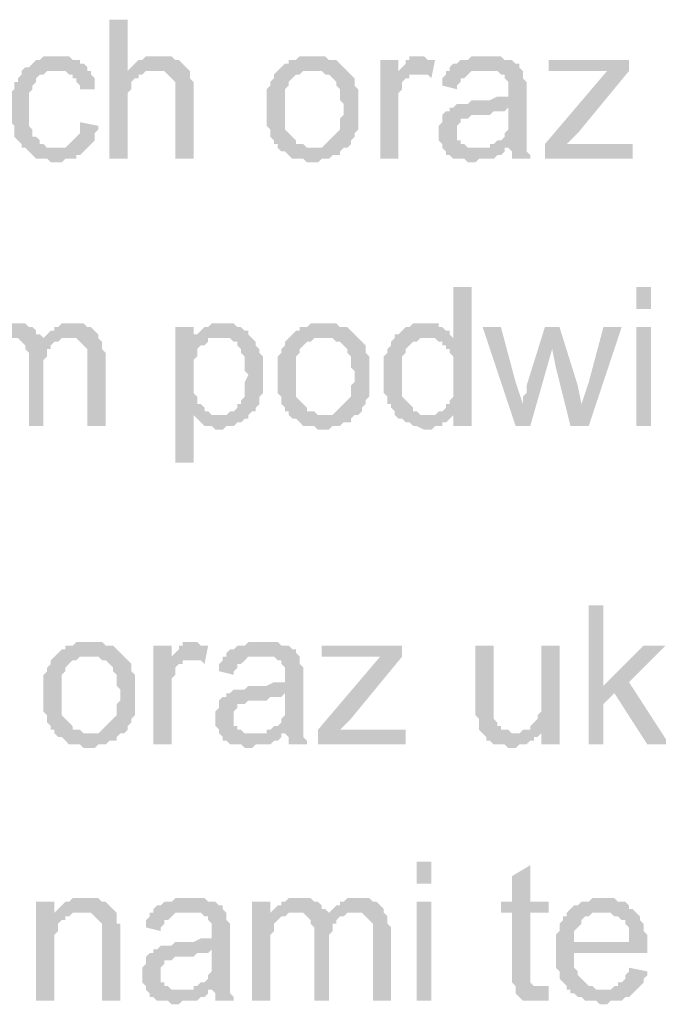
# Model space of a CAD drawing. Header units: millimetres. Extents: x -523 to 1404227, y -783705 to 1038705.
# Tile 392 of 508: x 709718 to 710457, y 220919 to 222058. Entities that reach past the tile are written whole.
import ezdxf

# ---------------------------------------------------------------- set-up
doc = ezdxf.new("R2010")
doc.units = ezdxf.units.MM
doc.linetypes.add('ACAD_ISO08W100', pattern=[36, 24, -3, 6, -3])
doc.layers.add('!!ELEKTRYKA', color=7, linetype='Continuous')

msp = doc.modelspace()

# ---------------------------------------------------------------- hatches: boundary and pattern name
at = {"layer": '!!ELEKTRYKA', "linetype": 'ACAD_ISO08W100'}
for points in [[(709843.16, 222057.55), (709821.99, 222057.55), (709821.99, 221896.68), (709843.16, 221896.68), (709843.16, 221960.18), (709843.16, 221964.42), (709843.16, 221968.65), (709843.16, 221972.89), (709847.39, 221977.12), (709847.39, 221981.35), (709847.39, 221985.59), (709851.62, 221989.82), (709855.86, 221989.82), (709855.86, 221994.05), (709860.09, 221994.05), (709864.33, 221998.29), (709868.56, 221998.29), (709872.79, 221998.29), (709843.16, 221998.29)], [(709762.72, 222015.22), (709745.79, 222015.22), (709741.56, 222010.99), (709737.32, 222010.99), (709733.09, 222006.75), (709733.09, 222006.75), (709728.85, 222002.52), (709724.62, 222002.52), (709720.39, 221998.29), (709720.39, 221994.05), (709716.15, 221989.82), (709716.15, 221985.59), (709711.92, 221985.59), (709711.92, 221981.35), (709711.92, 221977.12), (709707.69, 221972.89), (709707.69, 221968.65), (709707.69, 221964.42), (709707.69, 221960.18), (709707.69, 221955.95), (709707.69, 221947.48), (709707.69, 221943.25), (709707.69, 221939.02), (709711.92, 221934.78), (709711.92, 221930.55), (709711.92, 221926.32), (709711.92, 221922.08), (709716.15, 221917.85), (709716.15, 221917.85), (709720.39, 221913.62), (709720.39, 221909.38), (709758.49, 221909.38), (709758.49, 221909.38), (709754.26, 221909.38), (709750.02, 221909.38), (709745.79, 221913.62), (709741.56, 221913.62), (709741.56, 221917.85), (709737.32, 221922.08), (709737.32, 221922.08), (709733.09, 221922.08), (709733.09, 221926.32), (709733.09, 221930.55), (709728.85, 221934.78), (709728.85, 221939.02), (709728.85, 221943.25), (709728.85, 221947.48), (709728.85, 221955.95), (709728.85, 221955.95), (709728.85, 221960.18), (709728.85, 221964.42), (709728.85, 221968.65), (709728.85, 221972.89), (709733.09, 221977.12), (709733.09, 221981.35), (709737.32, 221985.59), (709737.32, 221989.82), (709737.32, 221989.82), (709741.56, 221994.05), (709745.79, 221994.05), (709750.02, 221998.29), (709754.26, 221998.29), (709758.49, 221998.29), (709762.72, 221998.29), (709796.59, 221998.29), (709796.59, 222002.52), (709792.36, 222006.75), (709788.12, 222006.75), (709788.12, 222010.99), (709783.89, 222010.99), (709779.66, 222010.99), (709775.42, 222015.22), (709771.19, 222015.22), (709766.96, 222015.22)], [(709877.03, 222015.22), (709877.03, 222015.22), (709864.33, 222015.22), (709860.09, 222010.99), (709855.86, 222010.99), (709851.62, 222006.75), (709851.62, 222006.75), (709847.39, 222002.52), (709843.16, 221998.29), (709872.79, 221998.29), (709877.03, 221998.29), (709881.26, 221998.29), (709885.49, 221998.29), (709889.73, 221994.05), (709893.96, 221989.82), (709893.96, 221989.82), (709893.96, 221989.82), (709898.19, 221985.59), (709898.19, 221981.35), (709898.19, 221977.12), (709898.19, 221968.65), (709898.19, 221896.68), (709919.36, 221896.68), (709919.36, 221968.65), (709919.36, 221977.12), (709919.36, 221981.35), (709919.36, 221985.59), (709915.13, 221989.82), (709915.13, 221994.05), (709915.13, 221994.05), (709915.13, 221998.29), (709910.89, 222002.52), (709906.66, 222006.75), (709906.66, 222006.75), (709902.43, 222010.99), (709898.19, 222010.99), (709898.19, 222010.99), (709893.96, 222015.22), (709889.73, 222015.22), (709881.26, 222015.22)], [(710059.06, 222015.22), (710059.06, 222015.22), (710042.13, 222015.22), (710037.9, 222010.99), (710033.66, 222010.99), (710029.43, 222010.99), (710029.43, 222006.75), (710025.2, 222006.75), (710020.96, 222002.52), (710020.96, 222002.52), (710016.73, 221998.29), (710059.06, 221998.29), (710059.06, 221998.29), (710063.3, 221998.29), (710067.53, 221998.29), (710071.76, 221994.05), (710076, 221994.05), (710080.23, 221989.82), (710080.23, 221989.82), (710084.46, 221985.59), (710084.46, 221981.35), (710088.7, 221977.12), (710088.7, 221972.89), (710088.7, 221968.65), (710088.7, 221964.42), (710092.93, 221960.18), (710092.93, 221955.95), (710092.93, 221955.95), (710092.93, 221947.48), (710088.7, 221943.25), (710088.7, 221939.02), (710088.7, 221934.78), (710088.7, 221930.55), (710084.46, 221926.32), (710084.46, 221926.32), (710080.23, 221922.08), (710080.23, 221922.08), (710076, 221917.85), (710071.76, 221913.62), (710071.76, 221913.62), (710067.53, 221909.38), (710063.3, 221909.38), (710059.06, 221909.38), (710016.73, 221909.38), (710020.96, 221905.15), (710025.2, 221905.15), (710029.43, 221900.92), (710029.43, 221900.92), (710033.66, 221896.68), (710037.9, 221896.68), (710042.13, 221896.68), (710046.36, 221896.68), (710050.6, 221892.45), (710059.06, 221892.45), (710059.06, 221892.45), (710063.3, 221892.45), (710067.53, 221896.68), (710071.76, 221896.68), (710076, 221896.68), (710080.23, 221900.92), (710084.46, 221900.92), (710088.7, 221900.92), (710088.7, 221905.15), (710092.93, 221909.38), (710097.16, 221909.38), (710101.4, 221913.62), (710101.4, 221917.85), (710105.63, 221922.08), (710105.63, 221922.08), (710105.63, 221926.32), (710109.86, 221930.55), (710109.86, 221930.55), (710109.86, 221934.78), (710109.86, 221939.02), (710109.86, 221947.48), (710109.86, 221951.72), (710109.86, 221955.95), (710109.86, 221960.18), (710109.86, 221964.42), (710109.86, 221968.65), (710109.86, 221972.89), (710109.86, 221977.12), (710105.63, 221981.35), (710105.63, 221985.59), (710105.63, 221989.82), (710101.4, 221994.05), (710097.16, 221998.29), (710097.16, 221998.29), (710092.93, 222002.52), (710088.7, 222006.75), (710088.7, 222006.75), (710084.46, 222010.99), (710080.23, 222010.99), (710076, 222010.99), (710071.76, 222015.22), (710067.53, 222015.22), (710063.3, 222015.22)], [(710156.43, 222010.99), (710135.27, 222010.99), (710135.27, 221896.68), (710156.43, 221896.68), (710156.43, 221955.95), (710156.43, 221960.18), (710156.43, 221964.42), (710156.43, 221968.65), (710156.43, 221972.89), (710160.67, 221977.12), (710160.67, 221981.35), (710160.67, 221985.59), (710164.9, 221989.82), (710169.13, 221989.82), (710169.13, 221994.05), (710173.37, 221994.05), (710177.6, 221994.05), (710156.43, 221994.05)], [(710181.83, 222015.22), (710181.83, 222015.22), (710169.13, 222015.22), (710169.13, 222010.99), (710164.9, 222010.99), (710164.9, 222006.75), (710160.67, 222002.52), (710156.43, 221998.29), (710156.43, 221994.05), (710177.6, 221994.05), (710181.83, 221994.05), (710186.07, 221994.05), (710190.3, 221994.05), (710194.53, 221989.82), (710198.77, 222010.99), (710194.53, 222010.99), (710190.3, 222010.99), (710186.07, 222015.22), (710186.07, 222015.22)], [(710258.04, 222015.22), (710258.04, 222015.22), (710241.1, 222015.22), (710236.87, 222010.99), (710232.63, 222010.99), (710228.4, 222010.99), (710224.17, 222006.75), (710219.93, 222006.75), (710215.7, 222002.52), (710215.7, 221998.29), (710253.8, 221998.29), (710258.04, 221998.29), (710262.27, 221998.29), (710266.5, 221998.29), (710270.74, 221998.29), (710274.97, 221994.05), (710279.2, 221994.05), (710279.2, 221989.82), (710279.2, 221989.82), (710283.44, 221985.59), (710283.44, 221981.35), (710283.44, 221977.12), (710283.44, 221977.12), (710283.44, 221968.65), (710283.44, 221968.65), (710279.2, 221968.65), (710274.97, 221968.65), (710274.97, 221968.65), (710270.74, 221968.65), (710262.27, 221964.42), (710258.04, 221964.42), (710253.8, 221964.42), (710249.57, 221964.42), (710241.1, 221964.42), (710236.87, 221960.18), (710232.63, 221960.18), (710232.63, 221960.18), (710228.4, 221960.18), (710224.17, 221960.18), (710219.93, 221955.95), (710283.44, 221955.95), (710283.44, 221947.48), (710283.44, 221943.25), (710283.44, 221939.02), (710283.44, 221934.78), (710283.44, 221930.55), (710279.2, 221926.32), (710279.2, 221926.32), (710279.2, 221922.08), (710274.97, 221917.85), (710270.74, 221917.85), (710266.5, 221913.62), (710262.27, 221913.62), (710262.27, 221909.38), (710283.44, 221909.38), (710283.44, 221909.38), (710287.67, 221905.15), (710287.67, 221900.92), (710287.67, 221896.68), (710308.84, 221896.68), (710308.84, 221896.68), (710308.84, 221900.92), (710304.61, 221905.15), (710304.61, 221909.38), (710304.61, 221913.62), (710304.61, 221913.62), (710304.61, 221917.85), (710304.61, 221922.08), (710304.61, 221926.32), (710304.61, 221930.55), (710304.61, 221939.02), (710304.61, 221943.25), (710304.61, 221972.89), (710304.61, 221972.89), (710304.61, 221977.12), (710304.61, 221981.35), (710304.61, 221985.59), (710300.37, 221989.82), (710300.37, 221989.82), (710300.37, 221994.05), (710300.37, 221998.29), (710296.14, 222002.52), (710296.14, 222006.75), (710291.91, 222006.75), (710287.67, 222010.99), (710283.44, 222010.99), (710279.2, 222010.99), (710274.97, 222015.22), (710270.74, 222015.22), (710266.5, 222015.22), (710262.27, 222015.22)], [(709796.59, 221998.29), (709762.72, 221998.29), (709771.19, 221998.29), (709775.42, 221994.05), (709779.66, 221994.05), (709779.66, 221989.82), (709783.89, 221989.82), (709783.89, 221985.59), (709788.12, 221981.35), (709788.12, 221977.12), (709805.06, 221977.12), (709805.06, 221981.35), (709805.06, 221985.59), (709805.06, 221989.82), (709800.82, 221994.05), (709800.82, 221998.29)], [(710016.73, 221998.29), (710016.73, 221998.29), (710012.5, 221994.05), (710012.5, 221989.82), (710008.26, 221985.59), (710008.26, 221981.35), (710004.03, 221977.12), (710004.03, 221972.89), (710004.03, 221968.65), (710004.03, 221964.42), (710004.03, 221960.18), (710004.03, 221955.95), (710004.03, 221955.95), (710004.03, 221947.48), (710004.03, 221943.25), (710004.03, 221939.02), (710004.03, 221934.78), (710008.26, 221930.55), (710008.26, 221926.32), (710008.26, 221922.08), (710012.5, 221917.85), (710012.5, 221913.62), (710016.73, 221913.62), (710016.73, 221909.38), (710059.06, 221909.38), (710054.83, 221909.38), (710050.6, 221909.38), (710046.36, 221913.62), (710042.13, 221913.62), (710037.9, 221913.62), (710037.9, 221917.85), (710033.66, 221922.08), (710033.66, 221922.08), (710029.43, 221926.32), (710029.43, 221926.32), (710025.2, 221930.55), (710025.2, 221934.78), (710025.2, 221939.02), (710025.2, 221943.25), (710025.2, 221947.48), (710025.2, 221955.95), (710025.2, 221955.95), (710025.2, 221960.18), (710025.2, 221964.42), (710025.2, 221968.65), (710025.2, 221972.89), (710025.2, 221977.12), (710029.43, 221981.35), (710029.43, 221985.59), (710033.66, 221989.82), (710033.66, 221989.82), (710037.9, 221994.05), (710042.13, 221994.05), (710046.36, 221998.29), (710050.6, 221998.29), (710054.83, 221998.29), (710059.06, 221998.29)], [(710215.7, 221998.29), (710211.47, 221998.29), (710211.47, 221994.05), (710207.23, 221989.82), (710207.23, 221985.59), (710207.23, 221981.35), (710224.17, 221977.12), (710224.17, 221981.35), (710228.4, 221985.59), (710228.4, 221989.82), (710232.63, 221989.82), (710236.87, 221994.05), (710236.87, 221994.05), (710241.1, 221998.29), (710245.33, 221998.29), (710249.57, 221998.29), (710253.8, 221998.29)], [(710423.14, 221998.29), (710397.74, 221998.29), (710325.77, 221913.62), (710325.77, 221896.68), (710351.18, 221913.62), (710363.88, 221926.32)], [(710219.93, 221955.95), (710215.7, 221955.95), (710215.7, 221951.72), (710211.47, 221951.72), (710207.23, 221947.48), (710207.23, 221943.25), (710207.23, 221939.02), (710203, 221934.78), (710203, 221930.55), (710203, 221926.32), (710203, 221926.32), (710203, 221922.08), (710203, 221917.85), (710207.23, 221913.62), (710207.23, 221909.38), (710211.47, 221905.15), (710211.47, 221905.15), (710211.47, 221900.92), (710215.7, 221900.92), (710219.93, 221896.68), (710224.17, 221896.68), (710228.4, 221896.68), (710232.63, 221896.68), (710236.87, 221892.45), (710241.1, 221892.45), (710245.33, 221892.45), (710249.57, 221896.68), (710253.8, 221896.68), (710258.04, 221896.68), (710262.27, 221896.68), (710266.5, 221896.68), (710270.74, 221900.92), (710274.97, 221900.92), (710279.2, 221905.15), (710279.2, 221909.38), (710245.33, 221909.38), (710245.33, 221909.38), (710241.1, 221909.38), (710236.87, 221909.38), (710232.63, 221913.62), (710228.4, 221913.62), (710228.4, 221917.85), (710224.17, 221917.85), (710224.17, 221922.08), (710224.17, 221926.32), (710224.17, 221930.55), (710224.17, 221934.78), (710228.4, 221939.02), (710228.4, 221939.02), (710228.4, 221943.25), (710232.63, 221943.25), (710236.87, 221943.25), (710241.1, 221947.48), (710245.33, 221947.48), (710249.57, 221947.48), (710253.8, 221947.48), (710258.04, 221947.48), (710262.27, 221947.48), (710266.5, 221951.72), (710270.74, 221951.72), (710274.97, 221951.72), (710279.2, 221951.72), (710283.44, 221955.95)], [(709788.12, 221939.02), (709788.12, 221926.32), (709783.89, 221922.08), (709783.89, 221922.08), (709779.66, 221917.85), (709775.42, 221913.62), (709775.42, 221913.62), (709771.19, 221909.38), (709766.96, 221909.38), (709758.49, 221909.38), (709720.39, 221909.38), (709724.62, 221909.38), (709728.85, 221905.15), (709733.09, 221900.92), (709733.09, 221900.92), (709737.32, 221896.68), (709741.56, 221896.68), (709745.79, 221896.68), (709750.02, 221896.68), (709754.26, 221892.45), (709762.72, 221892.45), (709766.96, 221892.45), (709771.19, 221896.68), (709775.42, 221896.68), (709779.66, 221896.68), (709783.89, 221896.68), (709783.89, 221900.92), (709788.12, 221900.92), (709792.36, 221905.15), (709792.36, 221905.15), (709796.59, 221909.38), (709800.82, 221913.62), (709800.82, 221913.62), (709805.06, 221917.85), (709805.06, 221922.08), (709805.06, 221926.32), (709809.29, 221930.55), (709809.29, 221934.78)], [(710241.1, 221748.51), (710219.93, 221748.51), (710219.93, 221689.24), (710190.3, 221689.24), (710194.53, 221689.24), (710198.77, 221689.24), (710203, 221685.01), (710207.23, 221685.01), (710207.23, 221680.78), (710211.47, 221680.78), (710211.47, 221676.54), (710215.7, 221676.54), (710215.7, 221672.31), (710219.93, 221668.08), (710219.93, 221663.84), (710219.93, 221659.61), (710219.93, 221655.38), (710219.93, 221651.14), (710219.93, 221642.68), (710219.93, 221638.44), (710219.93, 221634.21), (710219.93, 221629.98), (710219.93, 221625.74), (710219.93, 221621.51), (710215.7, 221617.28), (710215.7, 221613.04), (710211.47, 221613.04), (710211.47, 221608.81), (710207.23, 221604.58), (710203, 221604.58), (710198.77, 221600.34), (710219.93, 221600.34), (710219.93, 221587.64), (710241.1, 221587.64)], [(709711.92, 221706.18), (709699.22, 221706.18), (709694.99, 221701.94), (709690.75, 221701.94), (709690.75, 221697.71), (709686.52, 221697.71), (709682.29, 221693.48), (709678.05, 221689.24), (709707.69, 221689.24), (709707.69, 221689.24), (709711.92, 221689.24), (709716.15, 221689.24), (709720.39, 221685.01), (709745.79, 221685.01), (709745.79, 221689.24), (709741.56, 221693.48), (709737.32, 221693.48), (709737.32, 221697.71), (709733.09, 221701.94), (709733.09, 221701.94), (709728.85, 221701.94), (709724.62, 221706.18), (709720.39, 221706.18), (709716.15, 221706.18)], [(709779.66, 221706.18), (709766.96, 221706.18), (709762.72, 221701.94), (709758.49, 221701.94), (709758.49, 221697.71), (709754.26, 221697.71), (709750.02, 221693.48), (709745.79, 221689.24), (709775.42, 221689.24), (709779.66, 221689.24), (709783.89, 221689.24), (709788.12, 221685.01), (709788.12, 221685.01), (709792.36, 221680.78), (709796.59, 221676.54), (709796.59, 221676.54), (709796.59, 221672.31), (709796.59, 221668.08), (709796.59, 221659.61), (709796.59, 221587.64), (709817.76, 221587.64), (709817.76, 221668.08), (709817.76, 221668.08), (709817.76, 221672.31), (709813.52, 221676.54), (709813.52, 221685.01), (709813.52, 221685.01), (709809.29, 221689.24), (709809.29, 221693.48), (709805.06, 221697.71), (709805.06, 221697.71), (709800.82, 221701.94), (709796.59, 221701.94), (709792.36, 221706.18), (709788.12, 221706.18), (709783.89, 221706.18)], [(709919.36, 221701.94), (709898.19, 221701.94), (709898.19, 221545.31), (709919.36, 221545.31), (709919.36, 221600.34), (709948.99, 221600.34), (709944.76, 221600.34), (709940.53, 221600.34), (709936.29, 221604.58), (709932.06, 221604.58), (709932.06, 221608.81), (709927.83, 221613.04), (709923.59, 221613.04), (709923.59, 221617.28), (709923.59, 221621.51), (709919.36, 221625.74), (709919.36, 221629.98), (709919.36, 221634.21), (709919.36, 221638.44), (709919.36, 221646.91), (709919.36, 221646.91), (709919.36, 221651.14), (709919.36, 221655.38), (709919.36, 221659.61), (709919.36, 221663.84), (709923.59, 221668.08), (709923.59, 221672.31), (709923.59, 221676.54), (709927.83, 221680.78), (709932.06, 221680.78), (709936.29, 221685.01), (709936.29, 221689.24), (709919.36, 221689.24)], [(709953.23, 221706.18), (709940.53, 221706.18), (709936.29, 221701.94), (709932.06, 221701.94), (709927.83, 221697.71), (709923.59, 221693.48), (709919.36, 221693.48), (709948.99, 221689.24), (709953.23, 221689.24), (709957.46, 221689.24), (709961.69, 221689.24), (709965.93, 221685.01), (709970.16, 221685.01), (709970.16, 221680.78), (709974.39, 221676.54), (709974.39, 221672.31), (709978.63, 221668.08), (709978.63, 221668.08), (709978.63, 221659.61), (709978.63, 221655.38), (709978.63, 221651.14), (709982.86, 221646.91), (709982.86, 221646.91), (709978.63, 221638.44), (709978.63, 221634.21), (709978.63, 221629.98), (709978.63, 221625.74), (709978.63, 221621.51), (709974.39, 221617.28), (709974.39, 221613.04), (709970.16, 221613.04), (709970.16, 221608.81), (709965.93, 221604.58), (709961.69, 221604.58), (709957.46, 221600.34), (709953.23, 221600.34), (709948.99, 221600.34), (709919.36, 221600.34), (709923.59, 221596.11), (709923.59, 221596.11), (709927.83, 221591.88), (709932.06, 221587.64), (709932.06, 221587.64), (709936.29, 221587.64), (709940.53, 221587.64), (709944.76, 221583.41), (709948.99, 221583.41), (709948.99, 221583.41), (709953.23, 221583.41), (709957.46, 221587.64), (709961.69, 221587.64), (709965.93, 221587.64), (709970.16, 221591.88), (709974.39, 221591.88), (709978.63, 221596.11), (709982.86, 221596.11), (709982.86, 221600.34), (709987.09, 221604.58), (709991.33, 221604.58), (709991.33, 221608.81), (709995.56, 221613.04), (709995.56, 221617.28), (709995.56, 221621.51), (709999.8, 221625.74), (709999.8, 221629.98), (709999.8, 221634.21), (709999.8, 221638.44), (709999.8, 221642.68), (709999.8, 221646.91), (709999.8, 221646.91), (709999.8, 221651.14), (709999.8, 221655.38), (709999.8, 221659.61), (709999.8, 221663.84), (709999.8, 221668.08), (709995.56, 221672.31), (709995.56, 221676.54), (709995.56, 221676.54), (709991.33, 221680.78), (709991.33, 221685.01), (709987.09, 221689.24), (709982.86, 221693.48), (709982.86, 221697.71), (709978.63, 221697.71), (709978.63, 221697.71), (709974.39, 221701.94), (709970.16, 221701.94), (709965.93, 221706.18), (709961.69, 221706.18), (709957.46, 221706.18)], [(710071.76, 221706.18), (710071.76, 221706.18), (710054.83, 221706.18), (710050.6, 221701.94), (710046.36, 221701.94), (710042.13, 221701.94), (710042.13, 221697.71), (710037.9, 221697.71), (710033.66, 221693.48), (710033.66, 221693.48), (710029.43, 221689.24), (710071.76, 221689.24), (710071.76, 221689.24), (710076, 221689.24), (710080.23, 221689.24), (710084.46, 221685.01), (710088.7, 221685.01), (710092.93, 221680.78), (710092.93, 221680.78), (710097.16, 221676.54), (710097.16, 221672.31), (710101.4, 221668.08), (710101.4, 221663.84), (710101.4, 221659.61), (710101.4, 221655.38), (710105.63, 221651.14), (710105.63, 221646.91), (710105.63, 221646.91), (710105.63, 221638.44), (710101.4, 221634.21), (710101.4, 221629.98), (710101.4, 221625.74), (710101.4, 221621.51), (710097.16, 221617.28), (710097.16, 221617.28), (710092.93, 221613.04), (710092.93, 221613.04), (710088.7, 221608.81), (710084.46, 221604.58), (710084.46, 221604.58), (710080.23, 221600.34), (710076, 221600.34), (710071.76, 221600.34), (710029.43, 221600.34), (710033.66, 221596.11), (710037.9, 221596.11), (710042.13, 221591.88), (710042.13, 221591.88), (710046.36, 221587.64), (710050.6, 221587.64), (710054.83, 221587.64), (710059.06, 221587.64), (710063.3, 221583.41), (710071.76, 221583.41), (710071.76, 221583.41), (710076, 221583.41), (710080.23, 221587.64), (710084.46, 221587.64), (710088.7, 221587.64), (710092.93, 221591.88), (710097.16, 221591.88), (710101.4, 221591.88), (710101.4, 221596.11), (710105.63, 221600.34), (710109.86, 221600.34), (710114.1, 221604.58), (710114.1, 221608.81), (710118.33, 221613.04), (710118.33, 221613.04), (710118.33, 221617.28), (710122.57, 221621.51), (710122.57, 221621.51), (710122.57, 221625.74), (710122.57, 221629.98), (710122.57, 221638.44), (710122.57, 221642.68), (710122.57, 221646.91), (710122.57, 221651.14), (710122.57, 221655.38), (710122.57, 221659.61), (710122.57, 221663.84), (710122.57, 221668.08), (710118.33, 221672.31), (710118.33, 221676.54), (710118.33, 221680.78), (710114.1, 221685.01), (710109.86, 221689.24), (710109.86, 221689.24), (710105.63, 221693.48), (710101.4, 221697.71), (710101.4, 221697.71), (710097.16, 221701.94), (710092.93, 221701.94), (710088.7, 221701.94), (710084.46, 221706.18), (710080.23, 221706.18), (710076, 221706.18)], [(710186.07, 221706.18), (710186.07, 221706.18), (710173.37, 221706.18), (710169.13, 221701.94), (710164.9, 221701.94), (710160.67, 221697.71), (710160.67, 221697.71), (710156.43, 221693.48), (710152.2, 221693.48), (710152.2, 221689.24), (710147.97, 221685.01), (710147.97, 221680.78), (710143.73, 221676.54), (710143.73, 221676.54), (710143.73, 221672.31), (710139.5, 221668.08), (710139.5, 221663.84), (710139.5, 221659.61), (710139.5, 221655.38), (710139.5, 221651.14), (710139.5, 221646.91), (710139.5, 221642.68), (710139.5, 221638.44), (710139.5, 221634.21), (710139.5, 221629.98), (710139.5, 221625.74), (710143.73, 221621.51), (710143.73, 221617.28), (710143.73, 221613.04), (710147.97, 221613.04), (710147.97, 221608.81), (710152.2, 221604.58), (710152.2, 221600.34), (710190.3, 221600.34), (710186.07, 221600.34), (710181.83, 221600.34), (710177.6, 221604.58), (710173.37, 221604.58), (710173.37, 221608.81), (710169.13, 221613.04), (710169.13, 221613.04), (710164.9, 221617.28), (710164.9, 221617.28), (710160.67, 221621.51), (710160.67, 221625.74), (710160.67, 221629.98), (710160.67, 221634.21), (710160.67, 221638.44), (710160.67, 221646.91), (710160.67, 221646.91), (710160.67, 221651.14), (710160.67, 221655.38), (710160.67, 221659.61), (710160.67, 221663.84), (710160.67, 221668.08), (710164.9, 221672.31), (710164.9, 221676.54), (710169.13, 221680.78), (710169.13, 221680.78), (710173.37, 221685.01), (710177.6, 221685.01), (710181.83, 221689.24), (710186.07, 221689.24), (710190.3, 221689.24), (710219.93, 221689.24), (710215.7, 221693.48), (710215.7, 221697.71), (710211.47, 221697.71), (710207.23, 221701.94), (710203, 221701.94), (710203, 221706.18), (710198.77, 221706.18), (710190.3, 221706.18)], [(710274.97, 221701.94), (710253.8, 221701.94), (710291.91, 221587.64), (710300.37, 221613.04), (710291.91, 221638.44)], [(710342.71, 221701.94), (710325.77, 221701.94), (710304.61, 221634.21), (710304.61, 221625.74), (710300.37, 221621.51), (710300.37, 221617.28), (710300.37, 221613.04), (710300.37, 221613.04), (710291.91, 221587.64), (710308.84, 221587.64), (710334.24, 221676.54)], [(710342.71, 221701.94), (710334.24, 221676.54), (710338.47, 221655.38), (710355.41, 221587.64), (710368.11, 221613.04), (710363.88, 221634.21)], [(710414.68, 221701.94), (710393.51, 221701.94), (710376.58, 221638.44), (710368.11, 221613.04), (710355.41, 221587.64), (710376.58, 221587.64)], [(709745.79, 221689.24), (709745.79, 221685.01), (709720.39, 221685.01), (709724.62, 221680.78), (709724.62, 221680.78), (709724.62, 221676.54), (709728.85, 221672.31), (709728.85, 221668.08), (709728.85, 221663.84), (709728.85, 221587.64), (709745.79, 221587.64), (709745.79, 221655.38), (709745.79, 221655.38), (709745.79, 221663.84), (709750.02, 221668.08), (709750.02, 221672.31), (709750.02, 221676.54), (709754.26, 221676.54), (709754.26, 221680.78), (709754.26, 221680.78), (709758.49, 221685.01), (709762.72, 221685.01), (709766.96, 221689.24), (709771.19, 221689.24), (709775.42, 221689.24)], [(710029.43, 221689.24), (710029.43, 221689.24), (710025.2, 221685.01), (710025.2, 221680.78), (710020.96, 221676.54), (710020.96, 221672.31), (710016.73, 221668.08), (710016.73, 221663.84), (710016.73, 221659.61), (710016.73, 221655.38), (710016.73, 221651.14), (710016.73, 221646.91), (710016.73, 221646.91), (710016.73, 221638.44), (710016.73, 221634.21), (710016.73, 221629.98), (710016.73, 221625.74), (710020.96, 221621.51), (710020.96, 221617.28), (710020.96, 221613.04), (710025.2, 221608.81), (710025.2, 221604.58), (710029.43, 221604.58), (710029.43, 221600.34), (710071.76, 221600.34), (710067.53, 221600.34), (710063.3, 221600.34), (710059.06, 221604.58), (710054.83, 221604.58), (710050.6, 221604.58), (710050.6, 221608.81), (710046.36, 221613.04), (710046.36, 221613.04), (710042.13, 221617.28), (710042.13, 221617.28), (710037.9, 221621.51), (710037.9, 221625.74), (710037.9, 221629.98), (710037.9, 221634.21), (710037.9, 221638.44), (710037.9, 221646.91), (710037.9, 221646.91), (710037.9, 221651.14), (710037.9, 221655.38), (710037.9, 221659.61), (710037.9, 221663.84), (710037.9, 221668.08), (710042.13, 221672.31), (710042.13, 221676.54), (710046.36, 221680.78), (710046.36, 221680.78), (710050.6, 221685.01), (710054.83, 221685.01), (710059.06, 221689.24), (710063.3, 221689.24), (710067.53, 221689.24), (710071.76, 221689.24)], [(710198.77, 221600.34), (710152.2, 221600.34), (710156.43, 221596.11), (710160.67, 221596.11), (710164.9, 221591.88), (710164.9, 221591.88), (710169.13, 221591.88), (710173.37, 221587.64), (710173.37, 221587.64), (710177.6, 221587.64), (710186.07, 221583.41), (710190.3, 221583.41), (710194.53, 221583.41), (710198.77, 221587.64), (710203, 221587.64), (710207.23, 221587.64), (710207.23, 221591.88), (710211.47, 221591.88), (710215.7, 221596.11), (710219.93, 221600.34), (710219.93, 221600.34)], [(710393.51, 221380.2), (710376.58, 221380.2), (710376.58, 221219.33), (710393.51, 221219.33), (710393.51, 221265.9), (710406.21, 221278.6), (710393.51, 221287.07)], [(709800.82, 221337.87), (709800.82, 221337.87), (709783.89, 221337.87), (709779.66, 221333.64), (709775.42, 221333.64), (709771.19, 221333.64), (709771.19, 221329.4), (709766.96, 221329.4), (709762.72, 221325.17), (709762.72, 221325.17), (709758.49, 221320.94), (709800.82, 221320.94), (709800.82, 221320.94), (709805.06, 221320.94), (709809.29, 221320.94), (709813.52, 221316.7), (709817.76, 221316.7), (709821.99, 221312.47), (709821.99, 221312.47), (709826.22, 221308.23), (709826.22, 221304), (709830.46, 221299.77), (709830.46, 221295.53), (709830.46, 221291.3), (709830.46, 221287.07), (709834.69, 221282.83), (709834.69, 221278.6), (709834.69, 221278.6), (709834.69, 221270.13), (709830.46, 221265.9), (709830.46, 221261.67), (709830.46, 221257.43), (709830.46, 221253.2), (709826.22, 221248.97), (709826.22, 221248.97), (709821.99, 221244.73), (709821.99, 221244.73), (709817.76, 221240.5), (709813.52, 221236.27), (709813.52, 221236.27), (709809.29, 221232.03), (709805.06, 221232.03), (709800.82, 221232.03), (709758.49, 221232.03), (709762.72, 221227.8), (709766.96, 221227.8), (709771.19, 221223.57), (709771.19, 221223.57), (709775.42, 221219.33), (709779.66, 221219.33), (709783.89, 221219.33), (709788.12, 221219.33), (709792.36, 221215.1), (709800.82, 221215.1), (709800.82, 221215.1), (709805.06, 221215.1), (709809.29, 221219.33), (709813.52, 221219.33), (709817.76, 221219.33), (709821.99, 221223.57), (709826.22, 221223.57), (709830.46, 221223.57), (709830.46, 221227.8), (709834.69, 221232.03), (709838.92, 221232.03), (709843.16, 221236.27), (709843.16, 221240.5), (709847.39, 221244.73), (709847.39, 221244.73), (709847.39, 221248.97), (709851.62, 221253.2), (709851.62, 221253.2), (709851.62, 221257.43), (709851.62, 221261.67), (709851.62, 221270.13), (709851.62, 221274.37), (709851.62, 221278.6), (709851.62, 221282.83), (709851.62, 221287.07), (709851.62, 221291.3), (709851.62, 221295.53), (709851.62, 221299.77), (709847.39, 221304), (709847.39, 221308.23), (709847.39, 221312.47), (709843.16, 221316.7), (709838.92, 221320.94), (709838.92, 221320.94), (709834.69, 221325.17), (709830.46, 221329.4), (709830.46, 221329.4), (709826.22, 221333.64), (709821.99, 221333.64), (709817.76, 221333.64), (709813.52, 221337.87), (709809.29, 221337.87), (709805.06, 221337.87)], [(709919.36, 221337.87), (709919.36, 221337.87), (709906.66, 221337.87), (709906.66, 221333.64), (709902.43, 221333.64), (709902.43, 221329.4), (709898.19, 221325.17), (709893.96, 221320.94), (709893.96, 221316.7), (709915.13, 221316.7), (709919.36, 221316.7), (709923.59, 221316.7), (709927.83, 221316.7), (709932.06, 221312.47), (709936.29, 221333.64), (709932.06, 221333.64), (709927.83, 221333.64), (709923.59, 221337.87), (709923.59, 221337.87)], [(709999.8, 221337.87), (709999.8, 221337.87), (709982.86, 221337.87), (709978.63, 221333.64), (709974.39, 221333.64), (709970.16, 221333.64), (709965.93, 221329.4), (709961.69, 221329.4), (709957.46, 221325.17), (709957.46, 221320.94), (709995.56, 221320.94), (709999.8, 221320.94), (710004.03, 221320.94), (710008.26, 221320.94), (710012.5, 221320.94), (710016.73, 221316.7), (710020.96, 221316.7), (710020.96, 221312.47), (710020.96, 221312.47), (710025.2, 221308.23), (710025.2, 221304), (710025.2, 221299.77), (710025.2, 221299.77), (710025.2, 221291.3), (710025.2, 221291.3), (710020.96, 221291.3), (710016.73, 221291.3), (710016.73, 221291.3), (710012.5, 221291.3), (710004.03, 221287.07), (709999.8, 221287.07), (709995.56, 221287.07), (709991.33, 221287.07), (709982.86, 221287.07), (709978.63, 221282.83), (709974.39, 221282.83), (709974.39, 221282.83), (709970.16, 221282.83), (709965.93, 221282.83), (709961.69, 221278.6), (710025.2, 221278.6), (710025.2, 221270.13), (710025.2, 221265.9), (710025.2, 221261.67), (710025.2, 221257.43), (710025.2, 221253.2), (710020.96, 221248.97), (710020.96, 221248.97), (710020.96, 221244.73), (710016.73, 221240.5), (710012.5, 221240.5), (710008.26, 221236.27), (710004.03, 221236.27), (710004.03, 221232.03), (710025.2, 221232.03), (710025.2, 221232.03), (710029.43, 221227.8), (710029.43, 221223.57), (710029.43, 221219.33), (710050.6, 221219.33), (710050.6, 221219.33), (710050.6, 221223.57), (710046.36, 221227.8), (710046.36, 221232.03), (710046.36, 221236.27), (710046.36, 221236.27), (710046.36, 221240.5), (710046.36, 221244.73), (710046.36, 221248.97), (710046.36, 221253.2), (710046.36, 221261.67), (710046.36, 221265.9), (710046.36, 221295.53), (710046.36, 221295.53), (710046.36, 221299.77), (710046.36, 221304), (710046.36, 221308.23), (710042.13, 221312.47), (710042.13, 221312.47), (710042.13, 221316.7), (710042.13, 221320.94), (710037.9, 221325.17), (710037.9, 221329.4), (710033.66, 221329.4), (710029.43, 221333.64), (710025.2, 221333.64), (710020.96, 221333.64), (710016.73, 221337.87), (710012.5, 221337.87), (710008.26, 221337.87), (710004.03, 221337.87)], [(709893.96, 221333.64), (709872.79, 221333.64), (709872.79, 221219.33), (709893.96, 221219.33), (709893.96, 221278.6), (709893.96, 221282.83), (709893.96, 221287.07), (709893.96, 221291.3), (709893.96, 221295.53), (709898.19, 221299.77), (709898.19, 221304), (709898.19, 221308.23), (709902.43, 221312.47), (709906.66, 221312.47), (709906.66, 221316.7), (709910.89, 221316.7), (709915.13, 221316.7), (709893.96, 221316.7)], [(710266.5, 221333.64), (710245.33, 221333.64), (710245.33, 221261.67), (710245.33, 221261.67), (710245.33, 221257.43), (710245.33, 221253.2), (710249.57, 221248.97), (710249.57, 221244.73), (710249.57, 221240.5), (710249.57, 221236.27), (710253.8, 221232.03), (710253.8, 221232.03), (710258.04, 221227.8), (710258.04, 221223.57), (710262.27, 221223.57), (710266.5, 221219.33), (710270.74, 221219.33), (710274.97, 221219.33), (710279.2, 221219.33), (710283.44, 221215.1), (710287.67, 221215.1), (710287.67, 221215.1), (710291.91, 221215.1), (710296.14, 221219.33), (710300.37, 221219.33), (710304.61, 221219.33), (710308.84, 221223.57), (710313.07, 221223.57), (710313.07, 221227.8), (710317.31, 221227.8), (710321.54, 221232.03), (710291.91, 221232.03), (710287.67, 221232.03), (710283.44, 221236.27), (710279.2, 221236.27), (710274.97, 221236.27), (710274.97, 221240.5), (710270.74, 221240.5), (710270.74, 221244.73), (710266.5, 221248.97), (710266.5, 221253.2), (710266.5, 221253.2), (710266.5, 221261.67), (710266.5, 221265.9), (710266.5, 221270.13)], [(710342.71, 221333.64), (710321.54, 221333.64), (710321.54, 221274.37), (710321.54, 221274.37), (710321.54, 221265.9), (710321.54, 221261.67), (710321.54, 221257.43), (710317.31, 221253.2), (710317.31, 221248.97), (710317.31, 221248.97), (710313.07, 221244.73), (710308.84, 221240.5), (710308.84, 221236.27), (710321.54, 221236.27), (710321.54, 221219.33), (710342.71, 221219.33)], [(710465.48, 221333.64), (710440.08, 221333.64), (710393.51, 221287.07), (710406.21, 221278.6), (710444.31, 221219.33), (710469.71, 221219.33), (710423.14, 221291.3)], [(709758.49, 221320.94), (709758.49, 221320.94), (709754.26, 221316.7), (709754.26, 221312.47), (709750.02, 221308.23), (709750.02, 221304), (709745.79, 221299.77), (709745.79, 221295.53), (709745.79, 221291.3), (709745.79, 221287.07), (709745.79, 221282.83), (709745.79, 221278.6), (709745.79, 221278.6), (709745.79, 221270.13), (709745.79, 221265.9), (709745.79, 221261.67), (709745.79, 221257.43), (709750.02, 221253.2), (709750.02, 221248.97), (709750.02, 221244.73), (709754.26, 221240.5), (709754.26, 221236.27), (709758.49, 221236.27), (709758.49, 221232.03), (709800.82, 221232.03), (709796.59, 221232.03), (709792.36, 221232.03), (709788.12, 221236.27), (709783.89, 221236.27), (709779.66, 221236.27), (709779.66, 221240.5), (709775.42, 221244.73), (709775.42, 221244.73), (709771.19, 221248.97), (709771.19, 221248.97), (709766.96, 221253.2), (709766.96, 221257.43), (709766.96, 221261.67), (709766.96, 221265.9), (709766.96, 221270.13), (709766.96, 221278.6), (709766.96, 221278.6), (709766.96, 221282.83), (709766.96, 221287.07), (709766.96, 221291.3), (709766.96, 221295.53), (709766.96, 221299.77), (709771.19, 221304), (709771.19, 221308.23), (709775.42, 221312.47), (709775.42, 221312.47), (709779.66, 221316.7), (709783.89, 221316.7), (709788.12, 221320.94), (709792.36, 221320.94), (709796.59, 221320.94), (709800.82, 221320.94)], [(709957.46, 221320.94), (709953.23, 221320.94), (709953.23, 221316.7), (709948.99, 221312.47), (709948.99, 221308.23), (709948.99, 221304), (709965.93, 221299.77), (709965.93, 221304), (709970.16, 221308.23), (709970.16, 221312.47), (709974.39, 221312.47), (709978.63, 221316.7), (709978.63, 221316.7), (709982.86, 221320.94), (709987.09, 221320.94), (709991.33, 221320.94), (709995.56, 221320.94)], [(710160.67, 221320.94), (710135.27, 221320.94), (710063.3, 221236.27), (710063.3, 221219.33), (710088.7, 221236.27), (710101.4, 221248.97)], [(709961.69, 221278.6), (709957.46, 221278.6), (709957.46, 221274.37), (709953.23, 221274.37), (709948.99, 221270.13), (709948.99, 221265.9), (709948.99, 221261.67), (709944.76, 221257.43), (709944.76, 221253.2), (709944.76, 221248.97), (709944.76, 221248.97), (709944.76, 221244.73), (709944.76, 221240.5), (709948.99, 221236.27), (709948.99, 221232.03), (709953.23, 221227.8), (709953.23, 221227.8), (709953.23, 221223.57), (709957.46, 221223.57), (709961.69, 221219.33), (709965.93, 221219.33), (709970.16, 221219.33), (709974.39, 221219.33), (709978.63, 221215.1), (709982.86, 221215.1), (709987.09, 221215.1), (709991.33, 221219.33), (709995.56, 221219.33), (709999.8, 221219.33), (710004.03, 221219.33), (710008.26, 221219.33), (710012.5, 221223.57), (710016.73, 221223.57), (710020.96, 221227.8), (710020.96, 221232.03), (709987.09, 221232.03), (709987.09, 221232.03), (709982.86, 221232.03), (709978.63, 221232.03), (709974.39, 221236.27), (709970.16, 221236.27), (709970.16, 221240.5), (709965.93, 221240.5), (709965.93, 221244.73), (709965.93, 221248.97), (709965.93, 221253.2), (709965.93, 221257.43), (709970.16, 221261.67), (709970.16, 221261.67), (709970.16, 221265.9), (709974.39, 221265.9), (709978.63, 221265.9), (709982.86, 221270.13), (709987.09, 221270.13), (709991.33, 221270.13), (709995.56, 221270.13), (709999.8, 221270.13), (710004.03, 221270.13), (710008.26, 221274.37), (710012.5, 221274.37), (710016.73, 221274.37), (710020.96, 221274.37), (710025.2, 221278.6)], [(710308.84, 221236.27), (710300.37, 221236.27), (710296.14, 221232.03), (710291.91, 221232.03), (710321.54, 221232.03), (710321.54, 221236.27)], [(710308.84, 221079.63), (710287.67, 221066.93), (710287.67, 221037.29), (710274.97, 221037.29), (710274.97, 221024.59), (710287.67, 221024.59), (710287.67, 220956.86), (710287.67, 220956.86), (710287.67, 220948.39), (710287.67, 220944.16), (710291.91, 220939.93), (710321.54, 220939.93), (710317.31, 220939.93), (710313.07, 220939.93), (710313.07, 220939.93), (710308.84, 220944.16), (710308.84, 220944.16), (710308.84, 220948.39), (710308.84, 220956.86), (710308.84, 221024.59), (710330.01, 221024.59), (710330.01, 221037.29), (710308.84, 221037.29)], [(709792.36, 221041.53), (709792.36, 221041.53), (709779.66, 221041.53), (709775.42, 221037.29), (709771.19, 221037.29), (709766.96, 221033.06), (709766.96, 221033.06), (709762.72, 221028.83), (709758.49, 221024.59), (709788.12, 221024.59), (709792.36, 221024.59), (709796.59, 221024.59), (709800.82, 221024.59), (709805.06, 221020.36), (709805.06, 221020.36), (709809.29, 221016.13), (709813.52, 221011.89), (709813.52, 221011.89), (709813.52, 221007.66), (709813.52, 221003.43), (709813.52, 220999.19), (709813.52, 220994.96), (709813.52, 220922.99), (709834.69, 220922.99), (709834.69, 220994.96), (709834.69, 220994.96), (709834.69, 221003.43), (709834.69, 221007.66), (709834.69, 221011.89), (709830.46, 221011.89), (709830.46, 221016.13), (709830.46, 221020.36), (709830.46, 221024.59), (709826.22, 221028.83), (709826.22, 221028.83), (709821.99, 221033.06), (709817.76, 221037.29), (709813.52, 221037.29), (709813.52, 221037.29), (709809.29, 221041.53), (709805.06, 221041.53), (709796.59, 221041.53)], [(709915.13, 221041.53), (709915.13, 221041.53), (709898.19, 221041.53), (709893.96, 221037.29), (709889.73, 221037.29), (709885.49, 221037.29), (709881.26, 221033.06), (709877.03, 221033.06), (709872.79, 221028.83), (709872.79, 221024.59), (709910.89, 221024.59), (709915.13, 221024.59), (709919.36, 221024.59), (709923.59, 221024.59), (709927.83, 221024.59), (709932.06, 221020.36), (709936.29, 221020.36), (709936.29, 221016.13), (709936.29, 221016.13), (709940.53, 221011.89), (709940.53, 221007.66), (709940.53, 221003.43), (709940.53, 221003.43), (709940.53, 220994.96), (709940.53, 220994.96), (709936.29, 220994.96), (709932.06, 220994.96), (709932.06, 220994.96), (709927.83, 220994.96), (709919.36, 220990.73), (709915.13, 220990.73), (709910.89, 220990.73), (709906.66, 220990.73), (709898.19, 220990.73), (709893.96, 220986.49), (709889.73, 220986.49), (709889.73, 220986.49), (709885.49, 220986.49), (709881.26, 220986.49), (709877.03, 220982.26), (709940.53, 220982.26), (709940.53, 220973.79), (709940.53, 220969.56), (709940.53, 220965.33), (709940.53, 220961.09), (709940.53, 220956.86), (709936.29, 220952.63), (709936.29, 220952.63), (709936.29, 220948.39), (709932.06, 220944.16), (709927.83, 220944.16), (709923.59, 220939.93), (709919.36, 220939.93), (709919.36, 220935.69), (709940.53, 220935.69), (709940.53, 220935.69), (709944.76, 220931.46), (709944.76, 220927.23), (709944.76, 220922.99), (709965.93, 220922.99), (709965.93, 220922.99), (709965.93, 220927.23), (709961.69, 220931.46), (709961.69, 220935.69), (709961.69, 220939.93), (709961.69, 220939.93), (709961.69, 220944.16), (709961.69, 220948.39), (709961.69, 220952.63), (709961.69, 220956.86), (709961.69, 220965.33), (709961.69, 220969.56), (709961.69, 220999.19), (709961.69, 220999.19), (709961.69, 221003.43), (709961.69, 221007.66), (709961.69, 221011.89), (709957.46, 221016.13), (709957.46, 221016.13), (709957.46, 221020.36), (709957.46, 221024.59), (709953.23, 221028.83), (709953.23, 221033.06), (709948.99, 221033.06), (709944.76, 221037.29), (709940.53, 221037.29), (709936.29, 221037.29), (709932.06, 221041.53), (709927.83, 221041.53), (709923.59, 221041.53), (709919.36, 221041.53)], [(710042.13, 221041.53), (710029.43, 221041.53), (710025.2, 221037.29), (710020.96, 221037.29), (710020.96, 221033.06), (710016.73, 221033.06), (710012.5, 221028.83), (710008.26, 221024.59), (710037.9, 221024.59), (710037.9, 221024.59), (710042.13, 221024.59), (710046.36, 221024.59), (710050.6, 221020.36), (710076, 221020.36), (710076, 221024.59), (710071.76, 221028.83), (710067.53, 221028.83), (710067.53, 221033.06), (710063.3, 221037.29), (710063.3, 221037.29), (710059.06, 221037.29), (710054.83, 221041.53), (710050.6, 221041.53), (710046.36, 221041.53)], [(710109.86, 221041.53), (710097.16, 221041.53), (710092.93, 221037.29), (710088.7, 221037.29), (710088.7, 221033.06), (710084.46, 221033.06), (710080.23, 221028.83), (710076, 221024.59), (710105.63, 221024.59), (710109.86, 221024.59), (710114.1, 221024.59), (710118.33, 221020.36), (710118.33, 221020.36), (710122.57, 221016.13), (710126.8, 221011.89), (710126.8, 221011.89), (710126.8, 221007.66), (710126.8, 221003.43), (710126.8, 220994.96), (710126.8, 220922.99), (710147.97, 220922.99), (710147.97, 221003.43), (710147.97, 221003.43), (710147.97, 221007.66), (710143.73, 221011.89), (710143.73, 221020.36), (710143.73, 221020.36), (710139.5, 221024.59), (710139.5, 221028.83), (710135.27, 221033.06), (710135.27, 221033.06), (710131.03, 221037.29), (710126.8, 221037.29), (710122.57, 221041.53), (710118.33, 221041.53), (710114.1, 221041.53)], [(710393.51, 221041.53), (710380.81, 221041.53), (710376.58, 221037.29), (710368.11, 221037.29), (710363.88, 221033.06), (710359.64, 221033.06), (710355.41, 221028.83), (710351.18, 221024.59), (710393.51, 221024.59), (710393.51, 221024.59), (710397.74, 221024.59), (710401.98, 221024.59), (710406.21, 221020.36), (710410.44, 221020.36), (710414.68, 221016.13), (710418.91, 221016.13), (710418.91, 221011.89), (710418.91, 221011.89), (710423.14, 221007.66), (710423.14, 221003.43), (710423.14, 220999.19), (710423.14, 220990.73), (710359.64, 220990.73), (710444.31, 220990.73), (710444.31, 220994.96), (710444.31, 220999.19), (710440.08, 221003.43), (710440.08, 221007.66), (710440.08, 221011.89), (710435.84, 221016.13), (710435.84, 221020.36), (710431.61, 221024.59), (710431.61, 221024.59), (710427.38, 221028.83), (710423.14, 221028.83), (710423.14, 221033.06), (710418.91, 221037.29), (710414.68, 221037.29), (710410.44, 221037.29), (710406.21, 221041.53), (710401.98, 221041.53), (710397.74, 221041.53)], [(709758.49, 221037.29), (709737.32, 221037.29), (709737.32, 220922.99), (709758.49, 220922.99), (709758.49, 220986.49), (709758.49, 220990.73), (709758.49, 220994.96), (709758.49, 220999.19), (709762.72, 221003.43), (709762.72, 221007.66), (709762.72, 221011.89), (709766.96, 221016.13), (709766.96, 221016.13), (709771.19, 221016.13), (709771.19, 221020.36), (709775.42, 221020.36), (709758.49, 221020.36)], [(710008.26, 221037.29), (709987.09, 221037.29), (709987.09, 220922.99), (710008.26, 220922.99), (710008.26, 220982.26), (710008.26, 220986.49), (710008.26, 220990.73), (710008.26, 220994.96), (710008.26, 220999.19), (710012.5, 221003.43), (710012.5, 221007.66), (710012.5, 221011.89), (710016.73, 221016.13), (710016.73, 221016.13), (710020.96, 221020.36), (710025.2, 221020.36), (710008.26, 221024.59)], [(709758.49, 221024.59), (709758.49, 221020.36), (709775.42, 221020.36), (709779.66, 221024.59), (709783.89, 221024.59), (709788.12, 221024.59)], [(709872.79, 221024.59), (709868.56, 221024.59), (709868.56, 221020.36), (709864.33, 221016.13), (709864.33, 221011.89), (709864.33, 221007.66), (709881.26, 221003.43), (709881.26, 221007.66), (709885.49, 221011.89), (709885.49, 221016.13), (709889.73, 221016.13), (709893.96, 221020.36), (709893.96, 221020.36), (709898.19, 221024.59), (709902.43, 221024.59), (709906.66, 221024.59), (709910.89, 221024.59)], [(710008.26, 221024.59), (710008.26, 221024.59), (710025.2, 221020.36), (710029.43, 221024.59), (710033.66, 221024.59), (710037.9, 221024.59)], [(710076, 221024.59), (710076, 221020.36), (710050.6, 221020.36), (710054.83, 221016.13), (710054.83, 221016.13), (710054.83, 221011.89), (710059.06, 221007.66), (710059.06, 221003.43), (710059.06, 220999.19), (710059.06, 220922.99), (710076, 220922.99), (710076, 220990.73), (710076, 220990.73), (710076, 220999.19), (710080.23, 221003.43), (710080.23, 221007.66), (710080.23, 221011.89), (710084.46, 221011.89), (710084.46, 221016.13), (710084.46, 221016.13), (710088.7, 221020.36), (710092.93, 221020.36), (710097.16, 221024.59), (710101.4, 221024.59), (710105.63, 221024.59)], [(710351.18, 221024.59), (710351.18, 221024.59), (710351.18, 221020.36), (710346.94, 221020.36), (710346.94, 221016.13), (710342.71, 221011.89), (710342.71, 221007.66), (710342.71, 221003.43), (710338.47, 220999.19), (710338.47, 220994.96), (710338.47, 220990.73), (710338.47, 220986.49), (710338.47, 220978.03), (710338.47, 220973.79), (710338.47, 220969.56), (710338.47, 220965.33), (710338.47, 220961.09), (710342.71, 220956.86), (710342.71, 220952.63), (710342.71, 220948.39), (710346.94, 220944.16), (710346.94, 220944.16), (710351.18, 220939.93), (710351.18, 220935.69), (710393.51, 220935.69), (710393.51, 220935.69), (710389.28, 220935.69), (710385.04, 220935.69), (710380.81, 220939.93), (710376.58, 220939.93), (710372.34, 220944.16), (710368.11, 220948.39), (710368.11, 220948.39), (710368.11, 220948.39), (710363.88, 220952.63), (710363.88, 220956.86), (710359.64, 220961.09), (710359.64, 220965.33), (710359.64, 220969.56), (710359.64, 220978.03), (710444.31, 220978.03), (710444.31, 220978.03), (710444.31, 220982.26), (710444.31, 220986.49), (710444.31, 220990.73), (710359.64, 220990.73), (710359.64, 220990.73), (710359.64, 220999.19), (710359.64, 221003.43), (710363.88, 221007.66), (710363.88, 221007.66), (710368.11, 221011.89), (710368.11, 221016.13), (710372.34, 221020.36), (710376.58, 221020.36), (710380.81, 221024.59), (710385.04, 221024.59), (710389.28, 221024.59), (710393.51, 221024.59)], [(709877.03, 220982.26), (709872.79, 220982.26), (709872.79, 220978.03), (709868.56, 220978.03), (709864.33, 220973.79), (709864.33, 220969.56), (709864.33, 220965.33), (709860.09, 220961.09), (709860.09, 220956.86), (709860.09, 220952.63), (709860.09, 220952.63), (709860.09, 220948.39), (709860.09, 220944.16), (709864.33, 220939.93), (709864.33, 220935.69), (709868.56, 220931.46), (709868.56, 220931.46), (709868.56, 220927.23), (709872.79, 220927.23), (709877.03, 220922.99), (709881.26, 220922.99), (709885.49, 220922.99), (709889.73, 220922.99), (709893.96, 220918.76), (709898.19, 220918.76), (709902.43, 220918.76), (709906.66, 220922.99), (709910.89, 220922.99), (709915.13, 220922.99), (709919.36, 220922.99), (709923.59, 220922.99), (709927.83, 220927.23), (709932.06, 220927.23), (709936.29, 220931.46), (709936.29, 220935.69), (709902.43, 220935.69), (709902.43, 220935.69), (709898.19, 220935.69), (709893.96, 220935.69), (709889.73, 220939.93), (709885.49, 220939.93), (709885.49, 220944.16), (709881.26, 220944.16), (709881.26, 220948.39), (709881.26, 220952.63), (709881.26, 220956.86), (709881.26, 220961.09), (709885.49, 220965.33), (709885.49, 220965.33), (709885.49, 220969.56), (709889.73, 220969.56), (709893.96, 220969.56), (709898.19, 220973.79), (709902.43, 220973.79), (709906.66, 220973.79), (709910.89, 220973.79), (709915.13, 220973.79), (709919.36, 220973.79), (709923.59, 220978.03), (709927.83, 220978.03), (709932.06, 220978.03), (709936.29, 220978.03), (709940.53, 220982.26)], [(710423.14, 220961.09), (710423.14, 220956.86), (710418.91, 220952.63), (710418.91, 220948.39), (710414.68, 220944.16), (710410.44, 220944.16), (710410.44, 220939.93), (710406.21, 220939.93), (710401.98, 220935.69), (710397.74, 220935.69), (710393.51, 220935.69), (710351.18, 220935.69), (710355.41, 220935.69), (710355.41, 220931.46), (710359.64, 220931.46), (710363.88, 220927.23), (710368.11, 220927.23), (710372.34, 220922.99), (710376.58, 220922.99), (710380.81, 220922.99), (710385.04, 220922.99), (710389.28, 220918.76), (710393.51, 220918.76), (710397.74, 220918.76), (710401.98, 220922.99), (710406.21, 220922.99), (710410.44, 220922.99), (710414.68, 220922.99), (710418.91, 220927.23), (710423.14, 220927.23), (710427.38, 220931.46), (710427.38, 220931.46), (710431.61, 220935.69), (710435.84, 220939.93), (710435.84, 220939.93), (710440.08, 220944.16), (710440.08, 220948.39), (710444.31, 220952.63), (710444.31, 220956.86)], [(710330.01, 220939.93), (710291.91, 220939.93), (710291.91, 220935.69), (710291.91, 220935.69), (710291.91, 220931.46), (710296.14, 220927.23), (710300.37, 220922.99), (710304.61, 220922.99), (710304.61, 220922.99), (710313.07, 220922.99), (710317.31, 220922.99), (710317.31, 220922.99), (710321.54, 220922.99), (710325.77, 220922.99), (710330.01, 220922.99)]]:
    msp.add_hatch(color=7, dxfattribs=at).paths.add_polyline_path(points)

# ---------------------------------------------------------------- linework, layer by layer
at = {"layer": '!!ELEKTRYKA', "color": 7, "linetype": 'ACAD_ISO08W100', "lineweight": -3}
for points in [[(710330.01, 222010.99), (710330.01, 221998.29), (710423.14, 222010.99), (710423.14, 221998.29)], [(710427.38, 221913.62), (710351.18, 221913.62), (710427.38, 221896.68), (710325.77, 221896.68)], [(710448.54, 221723.11), (710448.54, 221748.51), (710431.61, 221723.11), (710431.61, 221748.51)], [(710448.54, 221587.64), (710448.54, 221701.94), (710431.61, 221587.64), (710431.61, 221701.94)], [(709919.36, 221693.48), (709919.36, 221689.24), (709948.99, 221689.24)], [(710067.53, 221333.64), (710067.53, 221320.94), (710160.67, 221333.64), (710160.67, 221320.94)], [(710164.9, 221236.27), (710088.7, 221236.27), (710164.9, 221219.33), (710063.3, 221219.33)], [(710194.53, 221058.46), (710194.53, 221083.86), (710177.6, 221058.46), (710177.6, 221083.86)], [(710194.53, 220922.99), (710194.53, 221037.29), (710177.6, 220922.99), (710177.6, 221037.29)]]:
    msp.add_solid(points, dxfattribs=at)

doc.saveas('drawing.dxf')
